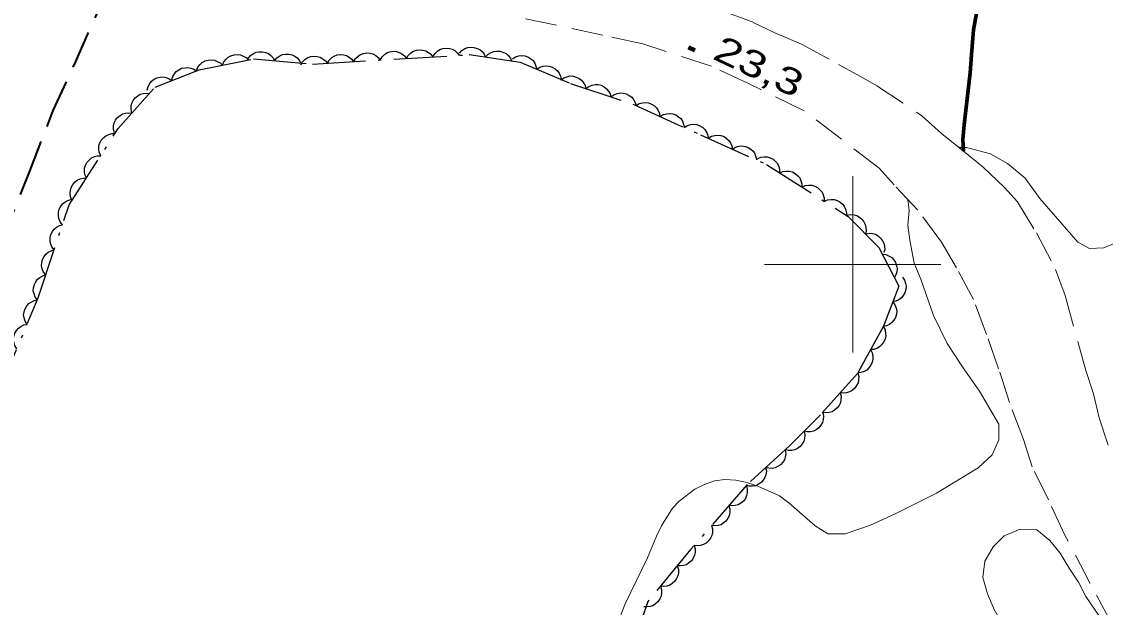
# Model space of a CAD drawing. Extents: x 356765 to 358572, y 5103174 to 5104650.
# Drawn here: x 357352.9 to 357414.3, y 5104280.6 to 5104313.8 of the extents above; entities that cross this region are included whole.
import ezdxf

# ---------------------------------------------------------------- set-up
doc = ezdxf.new("R2010")
doc.units = 0
doc.header["$LTSCALE"] = 0.6
for name, pattern in [('DOT_DASHED', [7.7, 5, -1.2, 0.3, -1.2]), ('LONG_DASHED', [7.5, 6, -1.5]), ('MEDIUM_DASHED', [4.5, 3, -1.5])]:
    doc.linetypes.add(name, pattern=pattern)
for name, color, linetype, lineweight in [('19', 7, 'Continuous', 13), ('2', 7, 'Continuous', 13), ('21', 7, 'Continuous', 53), ('22', 7, 'Continuous', 35), ('3', 7, 'Continuous', 140), ('44', 7, 'Continuous', 25), ('61', 7, 'Continuous', 13)]:
    doc.layers.add(name, color=color, linetype=linetype, lineweight=lineweight)

msp = doc.modelspace()

# ---------------------------------------------------------------- linework, layer by layer
at = {"layer": '19', "linetype": 'MEDIUM_DASHED'}
for points in [[(357415.96, 5104277.29), (357413.45, 5104281.91), (357412.03, 5104284.65), (357411.09, 5104286.65), (357410.17, 5104288.52), (357409.67, 5104290.08), (357408.88, 5104292.18), (357408.27, 5104294.08), (357407.59, 5104296.02), (357406.84, 5104298.01), (357405.88, 5104299.81), (357405.03, 5104301.26), (357403.69, 5104303.08), (357402.34, 5104304.52), (357401.5, 5104305.47), (357397.24, 5104308.72), (357394.09, 5104310.27), (357391.99, 5104311.24), (357388.1, 5104312.52), (357385.83, 5104313), (357383.21, 5104313.57), (357381.01, 5104314.01)], [(357392.66, 5104314.37), (357394.35, 5104313.73), (357395.59, 5104313.14), (357397.09, 5104312.5), (357399.19, 5104311.35), (357400.61, 5104310.56), (357401.36, 5104310.14), (357403.92, 5104308.43), (357405.03, 5104307.42), (357406.28, 5104306.42), (357407.39, 5104305.52), (357408.6, 5104304.36), (357409.34, 5104303.56), (357410.41, 5104301.79), (357411.5, 5104299.72), (357412.05, 5104298.24), (357413.21, 5104293.98), (357413.65, 5104292.66), (357413.97, 5104291.31), (357414.48, 5104289.76)]]:
    msp.add_lwpolyline(points, dxfattribs=at)
at = {"layer": '2'}
for points in [[(357406.02, 5104306.63), (357406.45, 5104306.64), (357407.81, 5104306.27), (357408.78, 5104305.73), (357409.78, 5104304.89), (357410.61, 5104303.74), (357412.76, 5104301.27), (357413.43, 5104300.9), (357414.24, 5104300.94), (357415.14, 5104301.33), (357416.17, 5104302.32), (357418.55, 5104305.01), (357419.91, 5104306.4), (357423.55, 5104311.53), (357424.38, 5104313.22), (357424.5, 5104314.13)], [(357398.58, 5104284.73), (357399.56, 5104284.73), (357401, 5104285.21), (357402.44, 5104285.87), (357404.75, 5104287.03), (357407.11, 5104288.46), (357407.91, 5104289.2), (357408.29, 5104290.06), (357408.29, 5104290.94), (357407.19, 5104292.82), (357406.25, 5104294.13), (357405.35, 5104295.51), (357404.58, 5104297.11), (357403.86, 5104299.17), (357403.48, 5104300.07), (357403.23, 5104301.38), (357403.12, 5104302.23), (357403.19, 5104303.06), (357403.13, 5104303.68)], [(357414.5, 5104271.84), (357413.41, 5104273.23), (357410.6, 5104276.26), (357409.02, 5104278.7), (357408.02, 5104280.43), (357407.64, 5104281.32), (357407.38, 5104282.25), (357407.49, 5104283.17), (357407.95, 5104283.99), (357408.59, 5104284.61), (357409.49, 5104284.99), (357410.44, 5104284.95), (357411.18, 5104284.35), (357411.76, 5104283.63), (357412.26, 5104282.77), (357412.8, 5104281.98), (357413.22, 5104281.16), (357414.52, 5104279.26)]]:
    msp.add_lwpolyline(points, dxfattribs=at)
at = {"layer": '2', "linetype": 'LONG_DASHED'}
msp.add_lwpolyline([(357398.58, 5104284.73), (357397.86, 5104285.17), (357396.38, 5104286.48), (357395.85, 5104286.87), (357394.62, 5104287.43), (357394, 5104287.63), (357393.37, 5104287.76), (357392.75, 5104287.8), (357392.16, 5104287.72), (357391.59, 5104287.53), (357391.05, 5104287.26), (357390.16, 5104286.58), (357389.78, 5104286.17), (357389.16, 5104285.17), (357388.87, 5104284.59), (357388.36, 5104283.36), (357387.09, 5104280.75), (357386, 5104277.99)], dxfattribs=at)
at = {"layer": '21', "linetype": 'MEDIUM_DASHED', "lineweight": 35}
msp.add_lwpolyline([(357351.81, 5104301.45), (357353.34, 5104305.3), (357354.67, 5104308.73), (357355.95, 5104311.51), (357358.23, 5104316.69)], dxfattribs=at)
at = {"layer": '22', "linetype": 'LONG_DASHED', "lineweight": 70}
msp.add_lwpolyline([(357406.28, 5104306.42), (357406.24, 5104307.08), (357406.32, 5104307.92), (357406.66, 5104310.86), (357406.74, 5104311.89), (357406.85, 5104313.3), (357407.16, 5104315.09), (357407.41, 5104317.11), (357407.77, 5104319.86), (357408.01, 5104322.57), (357408.42, 5104325.58), (357408.92, 5104329.82), (357409.63, 5104339.49), (357409.89, 5104342.58), (357409.91, 5104344.73), (357410.27, 5104348.9), (357410.62, 5104351.77), (357410.72, 5104353.87), (357410.85, 5104360.17), (357410.87, 5104361.35), (357410.81, 5104363.73)], dxfattribs=at)
at = {"layer": '3'}
msp.add_line((357390.68, 5104312.32), (357391.04, 5104312.15), dxfattribs=at)
at = {"layer": '44'}
for points in [[(357373.2, 5104311.59), (357373.31, 5104311.77), (357373.46, 5104311.91), (357373.59, 5104312), (357373.76, 5104312.06), (357373.94, 5104312.09), (357374.13, 5104312.07), (357374.29, 5104312.03), (357374.44, 5104311.94), (357374.59, 5104311.83), (357374.7, 5104311.68)], [(357374.7, 5104311.68), (357374.8, 5104311.86), (357374.95, 5104312), (357375.09, 5104312.1), (357375.26, 5104312.15), (357375.44, 5104312.18), (357375.63, 5104312.16), (357375.79, 5104312.12), (357375.94, 5104312.03), (357376.08, 5104311.92), (357376.19, 5104311.77)], [(357376.19, 5104311.77), (357376.3, 5104311.95), (357376.45, 5104312.09), (357376.59, 5104312.19), (357376.75, 5104312.24), (357376.94, 5104312.27), (357377.13, 5104312.25), (357377.29, 5104312.21), (357377.44, 5104312.13), (357377.58, 5104312.01), (357377.69, 5104311.87)], [(357377.7, 5104311.98), (357377.84, 5104312.14), (357378.01, 5104312.24), (357378.17, 5104312.31), (357378.34, 5104312.32), (357378.52, 5104312.31), (357378.71, 5104312.25), (357378.86, 5104312.19), (357378.99, 5104312.07), (357379.1, 5104311.93), (357379.18, 5104311.76)], [(357379.18, 5104311.76), (357379.32, 5104311.92), (357379.5, 5104312.02), (357379.65, 5104312.08), (357379.82, 5104312.1), (357380.01, 5104312.09), (357380.19, 5104312.03), (357380.34, 5104311.97), (357380.47, 5104311.85), (357380.59, 5104311.7), (357380.66, 5104311.54)], [(357362.79, 5104311), (357362.87, 5104311.19), (357363, 5104311.35), (357363.12, 5104311.46), (357363.28, 5104311.54), (357363.45, 5104311.59), (357363.64, 5104311.6), (357363.81, 5104311.59), (357363.97, 5104311.52), (357364.13, 5104311.43), (357364.26, 5104311.3)], [(357364.26, 5104311.3), (357364.34, 5104311.49), (357364.47, 5104311.65), (357364.59, 5104311.76), (357364.74, 5104311.84), (357364.92, 5104311.89), (357365.11, 5104311.9), (357365.28, 5104311.89), (357365.44, 5104311.82), (357365.6, 5104311.73), (357365.73, 5104311.6)], [(357365.72, 5104311.69), (357365.85, 5104311.85), (357366.02, 5104311.96), (357366.17, 5104312.04), (357366.34, 5104312.06), (357366.53, 5104312.06), (357366.71, 5104312.02), (357366.87, 5104311.96), (357367, 5104311.85), (357367.13, 5104311.71), (357367.22, 5104311.55)], [(357367.22, 5104311.55), (357367.35, 5104311.71), (357367.52, 5104311.83), (357367.66, 5104311.9), (357367.84, 5104311.93), (357368.02, 5104311.93), (357368.21, 5104311.88), (357368.36, 5104311.82), (357368.5, 5104311.71), (357368.62, 5104311.58), (357368.71, 5104311.42)], [(357368.71, 5104311.32), (357368.81, 5104311.5), (357368.96, 5104311.64), (357369.1, 5104311.73), (357369.27, 5104311.79), (357369.45, 5104311.81), (357369.64, 5104311.79), (357369.8, 5104311.76), (357369.95, 5104311.67), (357370.1, 5104311.55), (357370.21, 5104311.41)], [(357370.21, 5104311.41), (357370.31, 5104311.59), (357370.46, 5104311.73), (357370.6, 5104311.82), (357370.76, 5104311.88), (357370.95, 5104311.9), (357371.14, 5104311.88), (357371.3, 5104311.85), (357371.45, 5104311.76), (357371.59, 5104311.64), (357371.7, 5104311.5)], [(357371.7, 5104311.5), (357371.81, 5104311.68), (357371.96, 5104311.82), (357372.09, 5104311.91), (357372.26, 5104311.97), (357372.44, 5104312), (357372.63, 5104311.98), (357372.79, 5104311.94), (357372.95, 5104311.85), (357373.09, 5104311.74), (357373.2, 5104311.59)], [(357380.7, 5104311.66), (357380.87, 5104311.77), (357381.07, 5104311.83), (357381.23, 5104311.86), (357381.41, 5104311.83), (357381.58, 5104311.77), (357381.74, 5104311.67), (357381.87, 5104311.57), (357381.97, 5104311.42), (357382.04, 5104311.25), (357382.08, 5104311.08)], [(357361.4, 5104310.43), (357361.44, 5104310.63), (357361.54, 5104310.81), (357361.64, 5104310.94), (357361.79, 5104311.04), (357361.95, 5104311.13), (357362.14, 5104311.16), (357362.3, 5104311.18), (357362.47, 5104311.14), (357362.65, 5104311.08), (357362.79, 5104310.97)], [(357382.08, 5104311.08), (357382.25, 5104311.19), (357382.45, 5104311.25), (357382.61, 5104311.27), (357382.79, 5104311.25), (357382.96, 5104311.19), (357383.13, 5104311.09), (357383.25, 5104310.99), (357383.35, 5104310.84), (357383.43, 5104310.67), (357383.46, 5104310.5)], [(357360, 5104309.88), (357360.05, 5104310.09), (357360.15, 5104310.26), (357360.25, 5104310.4), (357360.39, 5104310.5), (357360.55, 5104310.58), (357360.74, 5104310.62), (357360.9, 5104310.64), (357361.08, 5104310.6), (357361.25, 5104310.53), (357361.4, 5104310.43)], [(357383.45, 5104310.46), (357383.61, 5104310.58), (357383.8, 5104310.65), (357383.96, 5104310.69), (357384.14, 5104310.68), (357384.32, 5104310.63), (357384.49, 5104310.54), (357384.62, 5104310.45), (357384.73, 5104310.31), (357384.82, 5104310.15), (357384.87, 5104309.98)], [(357359.13, 5104308.58), (357359.08, 5104308.78), (357359.09, 5104308.98), (357359.12, 5104309.15), (357359.2, 5104309.3), (357359.31, 5104309.45), (357359.46, 5104309.57), (357359.6, 5104309.66), (357359.77, 5104309.7), (357359.95, 5104309.72), (357360.13, 5104309.7)], [(357384.87, 5104309.98), (357385.03, 5104310.1), (357385.23, 5104310.17), (357385.39, 5104310.21), (357385.56, 5104310.2), (357385.74, 5104310.16), (357385.91, 5104310.07), (357386.04, 5104309.97), (357386.15, 5104309.83), (357386.24, 5104309.67), (357386.29, 5104309.5)], [(357386.29, 5104309.5), (357386.46, 5104309.62), (357386.65, 5104309.7), (357386.81, 5104309.73), (357386.98, 5104309.72), (357387.16, 5104309.68), (357387.33, 5104309.59), (357387.47, 5104309.49), (357387.57, 5104309.36), (357387.66, 5104309.19), (357387.71, 5104309.02)], [(357387.71, 5104309.01), (357387.89, 5104309.12), (357388.08, 5104309.17), (357388.25, 5104309.19), (357388.42, 5104309.16), (357388.59, 5104309.1), (357388.75, 5104308.99), (357388.88, 5104308.89), (357388.97, 5104308.74), (357389.04, 5104308.57), (357389.07, 5104308.39)], [(357358.14, 5104307.46), (357358.08, 5104307.66), (357358.09, 5104307.86), (357358.12, 5104308.03), (357358.2, 5104308.18), (357358.31, 5104308.33), (357358.46, 5104308.45), (357358.6, 5104308.54), (357358.77, 5104308.58), (357358.95, 5104308.6), (357359.13, 5104308.58)], [(357389.07, 5104308.39), (357389.25, 5104308.5), (357389.45, 5104308.55), (357389.61, 5104308.57), (357389.79, 5104308.54), (357389.96, 5104308.48), (357390.12, 5104308.38), (357390.25, 5104308.27), (357390.34, 5104308.12), (357390.41, 5104307.95), (357390.44, 5104307.77)], [(357390.44, 5104307.77), (357390.62, 5104307.88), (357390.82, 5104307.94), (357390.98, 5104307.96), (357391.15, 5104307.93), (357391.33, 5104307.87), (357391.49, 5104307.76), (357391.61, 5104307.65), (357391.71, 5104307.51), (357391.78, 5104307.33), (357391.81, 5104307.16)], [(357357.36, 5104306.17), (357357.28, 5104306.36), (357357.26, 5104306.56), (357357.26, 5104306.73), (357357.32, 5104306.89), (357357.4, 5104307.06), (357357.53, 5104307.2), (357357.66, 5104307.3), (357357.82, 5104307.38), (357358, 5104307.42), (357358.18, 5104307.43)], [(357391.81, 5104307.16), (357391.99, 5104307.27), (357392.18, 5104307.32), (357392.35, 5104307.34), (357392.52, 5104307.31), (357392.7, 5104307.25), (357392.85, 5104307.14), (357392.98, 5104307.04), (357393.07, 5104306.89), (357393.15, 5104306.72), (357393.18, 5104306.54)], [(357393.18, 5104306.54), (357393.35, 5104306.65), (357393.55, 5104306.7), (357393.71, 5104306.72), (357393.89, 5104306.69), (357394.06, 5104306.63), (357394.22, 5104306.53), (357394.35, 5104306.42), (357394.44, 5104306.27), (357394.51, 5104306.1), (357394.54, 5104305.93)], [(357356.55, 5104304.91), (357356.47, 5104305.1), (357356.45, 5104305.3), (357356.45, 5104305.46), (357356.5, 5104305.63), (357356.59, 5104305.8), (357356.72, 5104305.94), (357356.84, 5104306.04), (357357, 5104306.12), (357357.18, 5104306.16), (357357.36, 5104306.17)], [(357394.59, 5104306), (357394.78, 5104306.09), (357394.98, 5104306.11), (357395.15, 5104306.11), (357395.31, 5104306.05), (357395.48, 5104305.97), (357395.62, 5104305.84), (357395.73, 5104305.72), (357395.8, 5104305.56), (357395.85, 5104305.38), (357395.85, 5104305.2)], [(357355.73, 5104303.65), (357355.65, 5104303.84), (357355.63, 5104304.04), (357355.64, 5104304.2), (357355.69, 5104304.37), (357355.78, 5104304.54), (357355.91, 5104304.68), (357356.03, 5104304.78), (357356.19, 5104304.86), (357356.37, 5104304.9), (357356.55, 5104304.91)], [(357395.85, 5104305.2), (357396.04, 5104305.28), (357396.24, 5104305.3), (357396.41, 5104305.3), (357396.58, 5104305.25), (357396.74, 5104305.16), (357396.88, 5104305.03), (357396.99, 5104304.91), (357397.06, 5104304.75), (357397.11, 5104304.57), (357397.12, 5104304.39)], [(357397.12, 5104304.39), (357397.31, 5104304.47), (357397.51, 5104304.5), (357397.67, 5104304.49), (357397.84, 5104304.44), (357398.01, 5104304.35), (357398.15, 5104304.22), (357398.26, 5104304.1), (357398.33, 5104303.94), (357398.37, 5104303.76), (357398.38, 5104303.58)], [(357355.19, 5104302.25), (357355.07, 5104302.42), (357354.99, 5104302.61), (357354.96, 5104302.77), (357354.97, 5104302.95), (357355.01, 5104303.13), (357355.1, 5104303.3), (357355.19, 5104303.43), (357355.33, 5104303.54), (357355.49, 5104303.63), (357355.67, 5104303.68)], [(357398.38, 5104303.58), (357398.57, 5104303.67), (357398.77, 5104303.69), (357398.94, 5104303.68), (357399.11, 5104303.63), (357399.27, 5104303.55), (357399.41, 5104303.42), (357399.52, 5104303.3), (357399.59, 5104303.13), (357399.64, 5104302.95), (357399.64, 5104302.78)], [(357354.72, 5104300.83), (357354.59, 5104301), (357354.52, 5104301.19), (357354.49, 5104301.35), (357354.5, 5104301.52), (357354.54, 5104301.7), (357354.63, 5104301.87), (357354.72, 5104302.01), (357354.86, 5104302.12), (357355.02, 5104302.21), (357355.19, 5104302.25)], [(357399.66, 5104302.79), (357399.86, 5104302.83), (357400.07, 5104302.81), (357400.23, 5104302.77), (357400.38, 5104302.68), (357400.52, 5104302.56), (357400.63, 5104302.41), (357400.71, 5104302.26), (357400.74, 5104302.09), (357400.75, 5104301.91), (357400.72, 5104301.73)], [(357400.72, 5104301.73), (357400.92, 5104301.77), (357401.12, 5104301.75), (357401.28, 5104301.71), (357401.44, 5104301.62), (357401.58, 5104301.5), (357401.69, 5104301.34), (357401.77, 5104301.2), (357401.8, 5104301.03), (357401.81, 5104300.84), (357401.77, 5104300.67)], [(357354.25, 5104299.41), (357354.12, 5104299.57), (357354.05, 5104299.76), (357354.01, 5104299.92), (357354.02, 5104300.1), (357354.07, 5104300.28), (357354.16, 5104300.45), (357354.25, 5104300.58), (357354.39, 5104300.69), (357354.55, 5104300.78), (357354.72, 5104300.83)], [(357401.67, 5104300.59), (357401.88, 5104300.57), (357402.06, 5104300.48), (357402.21, 5104300.4), (357402.32, 5104300.27), (357402.42, 5104300.11), (357402.48, 5104299.93), (357402.51, 5104299.77), (357402.49, 5104299.59), (357402.44, 5104299.42), (357402.36, 5104299.26)], [(357353.78, 5104297.98), (357353.65, 5104298.15), (357353.58, 5104298.34), (357353.54, 5104298.5), (357353.55, 5104298.68), (357353.6, 5104298.86), (357353.68, 5104299.02), (357353.78, 5104299.16), (357353.91, 5104299.27), (357354.08, 5104299.36), (357354.25, 5104299.41)], [(357402.81, 5104299.28), (357402.93, 5104299.11), (357402.99, 5104298.92), (357403.02, 5104298.76), (357403, 5104298.58), (357402.95, 5104298.4), (357402.85, 5104298.24), (357402.76, 5104298.11), (357402.61, 5104298), (357402.45, 5104297.92), (357402.27, 5104297.88)], [(357353.19, 5104296.6), (357353.07, 5104296.78), (357353.02, 5104296.97), (357352.99, 5104297.14), (357353.02, 5104297.31), (357353.07, 5104297.49), (357353.18, 5104297.65), (357353.28, 5104297.78), (357353.42, 5104297.87), (357353.59, 5104297.95), (357353.77, 5104297.99)], [(357402.27, 5104297.88), (357402.39, 5104297.71), (357402.46, 5104297.52), (357402.49, 5104297.35), (357402.47, 5104297.18), (357402.42, 5104297), (357402.32, 5104296.84), (357402.22, 5104296.71), (357402.08, 5104296.6), (357401.91, 5104296.52), (357401.74, 5104296.48)], [(357352.61, 5104295.22), (357352.49, 5104295.4), (357352.44, 5104295.59), (357352.41, 5104295.75), (357352.44, 5104295.93), (357352.49, 5104296.1), (357352.6, 5104296.27), (357352.7, 5104296.39), (357352.84, 5104296.49), (357353.01, 5104296.57), (357353.19, 5104296.6)], [(357401.73, 5104296.48), (357401.83, 5104296.29), (357401.86, 5104296.09), (357401.87, 5104295.93), (357401.83, 5104295.76), (357401.75, 5104295.59), (357401.63, 5104295.44), (357401.52, 5104295.32), (357401.36, 5104295.24), (357401.19, 5104295.18), (357401.01, 5104295.17)], [(357401.01, 5104295.17), (357401.1, 5104294.98), (357401.14, 5104294.78), (357401.14, 5104294.62), (357401.1, 5104294.45), (357401.03, 5104294.28), (357400.91, 5104294.13), (357400.79, 5104294.01), (357400.64, 5104293.93), (357400.46, 5104293.87), (357400.28, 5104293.86)], [(357400.29, 5104293.85), (357400.34, 5104293.65), (357400.33, 5104293.45), (357400.3, 5104293.28), (357400.22, 5104293.13), (357400.11, 5104292.98), (357399.96, 5104292.86), (357399.82, 5104292.77), (357399.65, 5104292.72), (357399.47, 5104292.71), (357399.29, 5104292.73)], [(357399.29, 5104292.73), (357399.34, 5104292.53), (357399.33, 5104292.32), (357399.3, 5104292.16), (357399.22, 5104292.01), (357399.11, 5104291.86), (357398.96, 5104291.74), (357398.83, 5104291.65), (357398.66, 5104291.6), (357398.47, 5104291.59), (357398.29, 5104291.61)], [(357398.3, 5104291.6), (357398.34, 5104291.4), (357398.32, 5104291.19), (357398.28, 5104291.03), (357398.19, 5104290.88), (357398.07, 5104290.74), (357397.92, 5104290.63), (357397.78, 5104290.55), (357397.6, 5104290.51), (357397.42, 5104290.51), (357397.24, 5104290.54)], [(357397.24, 5104290.54), (357397.28, 5104290.34), (357397.26, 5104290.13), (357397.22, 5104289.97), (357397.13, 5104289.82), (357397.01, 5104289.68), (357396.86, 5104289.57), (357396.72, 5104289.49), (357396.54, 5104289.45), (357396.36, 5104289.45), (357396.18, 5104289.48)], [(357396.17, 5104289.49), (357396.2, 5104289.28), (357396.17, 5104289.08), (357396.13, 5104288.92), (357396.03, 5104288.78), (357395.91, 5104288.64), (357395.74, 5104288.54), (357395.6, 5104288.46), (357395.43, 5104288.43), (357395.24, 5104288.44), (357395.06, 5104288.48)], [(357395.06, 5104288.48), (357395.1, 5104288.27), (357395.07, 5104288.07), (357395.02, 5104287.91), (357394.92, 5104287.76), (357394.8, 5104287.63), (357394.64, 5104287.52), (357394.49, 5104287.45), (357394.32, 5104287.42), (357394.13, 5104287.42), (357393.96, 5104287.46)], [(357393.97, 5104287.46), (357394.02, 5104287.26), (357394.01, 5104287.05), (357393.98, 5104286.89), (357393.91, 5104286.73), (357393.8, 5104286.58), (357393.65, 5104286.46), (357393.51, 5104286.37), (357393.34, 5104286.33), (357393.16, 5104286.31), (357392.98, 5104286.33)], [(357392.98, 5104286.33), (357393.03, 5104286.13), (357393.03, 5104285.92), (357393, 5104285.76), (357392.92, 5104285.6), (357392.81, 5104285.45), (357392.66, 5104285.33), (357392.53, 5104285.24), (357392.36, 5104285.2), (357392.17, 5104285.18), (357391.99, 5104285.2)], [(357391.99, 5104285.2), (357392.05, 5104285), (357392.04, 5104284.79), (357392.01, 5104284.63), (357391.93, 5104284.47), (357391.82, 5104284.32), (357391.68, 5104284.2), (357391.54, 5104284.11), (357391.37, 5104284.06), (357391.19, 5104284.05), (357391.01, 5104284.07)], [(357391, 5104284.07), (357391.06, 5104283.87), (357391.06, 5104283.67), (357391.03, 5104283.51), (357390.96, 5104283.35), (357390.86, 5104283.19), (357390.71, 5104283.07), (357390.58, 5104282.97), (357390.41, 5104282.92), (357390.23, 5104282.9), (357390.05, 5104282.91)], [(357390.05, 5104282.91), (357390.11, 5104282.71), (357390.11, 5104282.51), (357390.08, 5104282.35), (357390.01, 5104282.19), (357389.91, 5104282.03), (357389.76, 5104281.91), (357389.63, 5104281.81), (357389.46, 5104281.76), (357389.28, 5104281.74), (357389.1, 5104281.75)], [(357389.1, 5104281.75), (357389.16, 5104281.55), (357389.16, 5104281.35), (357389.13, 5104281.19), (357389.06, 5104281.03), (357388.95, 5104280.87), (357388.81, 5104280.75), (357388.68, 5104280.66), (357388.51, 5104280.6), (357388.32, 5104280.58), (357388.15, 5104280.59)]]:
    msp.add_lwpolyline(points, dxfattribs=at)
at = {"layer": '44', "linetype": 'DOT_DASHED'}
msp.add_lwpolyline([(357351.43, 5104292.41), (357353.82, 5104298.11), (357355.57, 5104303.39), (357358.36, 5104307.71), (357360.45, 5104310.06), (357362.94, 5104311.03), (357366.02, 5104311.66), (357369.37, 5104311.36), (357378.26, 5104311.9), (357381.15, 5104311.47), (357384, 5104310.27), (357387.62, 5104309.05), (357391.36, 5104307.36), (357395.11, 5104305.67), (357399.73, 5104302.72), (357401.48, 5104300.96), (357402.61, 5104298.77), (357401.75, 5104296.51), (357400.26, 5104293.82), (357398.17, 5104291.47), (357396.41, 5104289.71), (357394.02, 5104287.52), (357390.8, 5104283.83), (357388.38, 5104280.88), (357387.15, 5104277.26)], dxfattribs=at)
at = {"layer": '61'}
for p, q in [((357400, 5104295), (357400, 5104305)), ((357395, 5104300), (357405, 5104300))]:
    msp.add_line(p, q, dxfattribs=at)

# ---------------------------------------------------------------- texts
at = {"layer": '3', "width": 1.35}
msp.add_text('23,3   ', height=1.5, rotation=334.619, dxfattribs=at).set_placement((357391.98, 5104311.69))

doc.saveas('drawing.dxf')
